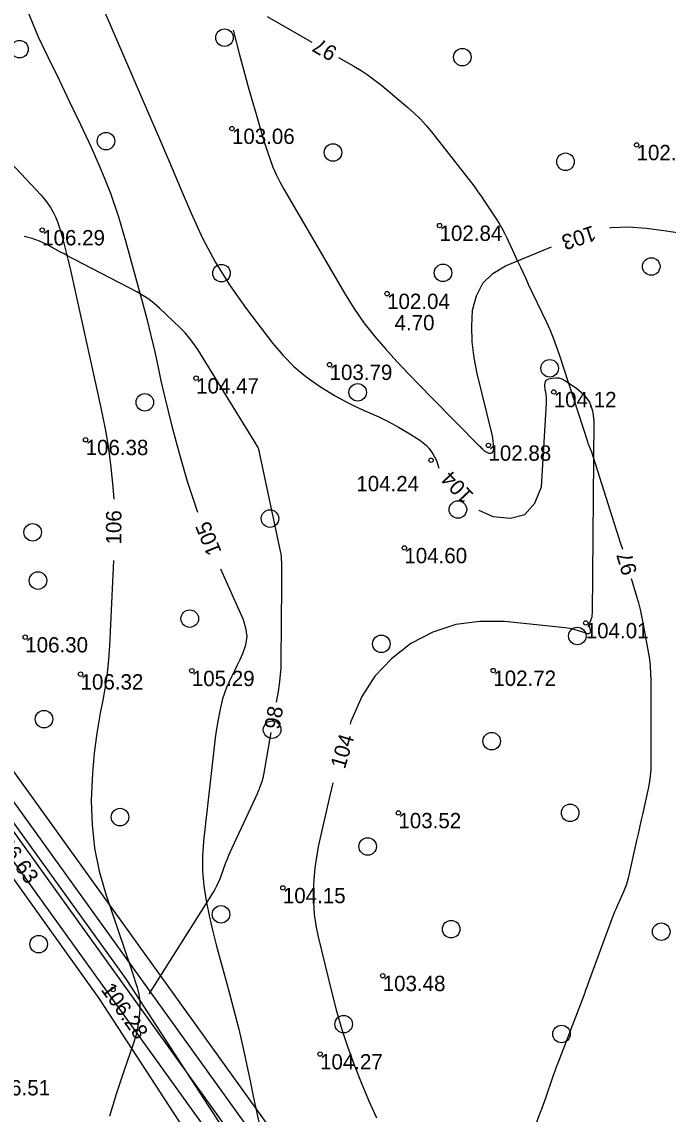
# Model space of a CAD drawing. Extents: x 639774 to 640614, y 6572726 to 6573404.
# Drawn here: x 640029.8 to 640088.7, y 6572814.1 to 6572913.8 of the extents above; entities that cross this region are included whole.
import ezdxf

# ---------------------------------------------------------------- set-up
doc = ezdxf.new("R2010")
doc.units = 0
for name, color, linetype in [('Default', 7, 'Continuous'), ('HALJASTUS', 7, 'Continuous'), ('HORISONTAAL', 7, 'Continuous'), ('KORGUS', 7, 'Continuous'), ('PIIR_ME', 7, 'Continuous'), ('PIIR_TM', 7, 'Continuous'), ('PLOKK', 7, 'Continuous'), ('TEE', 7, 'Continuous')]:
    doc.layers.add(name, color=color, linetype=linetype)

# ---------------------------------------------------------------- blocks, each defined once
blk = doc.blocks.new('METS')
at = {"layer": 'Default'}
blk.add_circle((0, 0), 0.8, dxfattribs=at)

msp = doc.modelspace()

# ---------------------------------------------------------------- linework, layer by layer
at = {"layer": 'HORISONTAAL'}
for points in [[(640030.015, 6572915.514), (640031.274, 6572912.49), (640032.155, 6572910.662), (640033.145, 6572908.599), (640034.131, 6572906.534), (640035.112, 6572904.467), (640036.089, 6572902.399), (640037.008, 6572900.308), (640037.852, 6572898.189), (640038.585, 6572896.03), (640039.244, 6572893.844), (640040.847, 6572887.971), (640041.208, 6572886.6), (640041.551, 6572885.224), (640041.868, 6572883.841), (640042.167, 6572882.455), (640042.464, 6572881.068), (640042.777, 6572879.685), (640043.114, 6572878.307), (640043.466, 6572876.933), (640044.116, 6572874.48), (640044.867, 6572871.905), (640045.699, 6572869.358), (640045.801, 6572869.09)], [(640037.382, 6572914.628), (640041.244, 6572905.701), (640042.246, 6572903.373), (640043.241, 6572901.043), (640044.228, 6572898.709), (640045.208, 6572896.373), (640046.27, 6572894.084), (640047.444, 6572891.86), (640048.787, 6572889.734), (640050.242, 6572887.673), (640052.686, 6572884.481), (640053.61, 6572883.397), (640054.6, 6572882.385), (640055.69, 6572881.48), (640056.846, 6572880.647), (640057.42, 6572880.278), (640058.353, 6572879.711), (640059.305, 6572879.179), (640060.283, 6572878.699), (640061.28, 6572878.252), (640061.421, 6572878.194), (640062.348, 6572877.78), (640063.26, 6572877.335), (640064.147, 6572876.844), (640065.019, 6572876.322), (640066.088, 6572875.645), (640066.395, 6572875.42), (640066.679, 6572875.173), (640066.928, 6572874.891), (640067.155, 6572874.586), (640067.313, 6572874.34), (640067.433, 6572874.135), (640067.54, 6572873.925), (640067.63, 6572873.706), (640067.706, 6572873.482), (640067.815, 6572873.113)], [(640052.154, 6572914.337), (640056.227, 6572911.994)], [(640049.061, 6572913.088), (640049.642, 6572910.844), (640050.001, 6572909.48), (640050.369, 6572908.119), (640050.749, 6572906.76), (640051.138, 6572905.404), (640051.508, 6572904.136), (640051.723, 6572903.417), (640051.946, 6572902.702), (640052.179, 6572901.989), (640052.421, 6572901.28), (640052.687, 6572900.581), (640052.98, 6572899.894), (640053.312, 6572899.225), (640053.67, 6572898.568), (640059.295, 6572888.924), (640060.114, 6572887.619), (640060.986, 6572886.354), (640061.937, 6572885.147), (640062.942, 6572883.979), (640063.993, 6572882.847), (640065.052, 6572881.722), (640066.123, 6572880.609), (640067.203, 6572879.504), (640071.507, 6572875.144), (640071.581, 6572875.068), (640071.654, 6572874.991), (640071.725, 6572874.914), (640071.796, 6572874.835), (640071.87, 6572874.762), (640071.949, 6572874.695), (640072.036, 6572874.639), (640072.128, 6572874.59), (640072.383, 6572874.475), (640072.549, 6572874.463), (640072.684, 6572874.499), (640072.771, 6572874.608), (640072.826, 6572874.765), (640072.824, 6572874.944), (640072.81, 6572875.252), (640072.783, 6572875.558), (640072.734, 6572875.861), (640072.671, 6572876.162), (640071.302, 6572881.745), (640071.027, 6572883.179), (640070.849, 6572884.621), (640070.817, 6572886.073), (640070.883, 6572887.532), (640071.24, 6572888.836), (640071.822, 6572889.973), (640072.742, 6572890.859), (640073.888, 6572891.578), (640078.082, 6572893.297)], [(640058.654, 6572910.599), (640060.053, 6572909.794), (640060.719, 6572909.392), (640061.366, 6572908.962), (640061.993, 6572908.504), (640062.602, 6572908.018), (640064.996, 6572906.02), (640065.58, 6572905.506), (640066.134, 6572904.963), (640066.658, 6572904.392), (640067.153, 6572903.792), (640070.79, 6572899.135), (640071.093, 6572898.739), (640071.389, 6572898.337), (640071.676, 6572897.93), (640071.956, 6572897.517), (640073.06, 6572895.853), (640073.327, 6572895.432), (640073.578, 6572895.002), (640073.812, 6572894.563), (640074.029, 6572894.114), (640075.027, 6572891.95), (640075.263, 6572891.439), (640075.501, 6572890.928), (640075.74, 6572890.418), (640075.981, 6572889.908), (640077.595, 6572886.497), (640077.932, 6572885.754), (640078.245, 6572885.002), (640078.534, 6572884.239), (640078.798, 6572883.467), (640081.37, 6572875.547), (640081.387, 6572875.493), (640081.406, 6572875.44), (640081.425, 6572875.388), (640081.445, 6572875.335), (640081.539, 6572875.091), (640081.553, 6572875.056), (640081.567, 6572875.021), (640081.581, 6572874.986), (640081.595, 6572874.951), (640081.654, 6572874.812), (640081.668, 6572874.777), (640081.681, 6572874.742), (640081.694, 6572874.706), (640081.706, 6572874.671), (640084.397, 6572866.215), (640084.562, 6572865.695)], [(640021.017, 6572909.223), (640031.499, 6572898.042), (640031.816, 6572897.675), (640032.112, 6572897.292), (640032.376, 6572896.887), (640032.619, 6572896.466), (640032.831, 6572896.028), (640033.024, 6572895.582), (640033.187, 6572895.125), (640033.33, 6572894.66), (640033.474, 6572894.135), (640033.669, 6572893.4), (640033.857, 6572892.663), (640034.035, 6572891.924), (640034.205, 6572891.183), (640036.963, 6572878.75), (640037.177, 6572877.727), (640037.373, 6572876.701), (640037.544, 6572875.67), (640037.697, 6572874.636), (640037.895, 6572873.17), (640038.085, 6572871.399), (640038.164, 6572870.278)], [(640083.387, 6572895.039), (640083.533, 6572895.069), (640085.122, 6572895.131), (640086.732, 6572895.022), (640088.359, 6572894.785), (640089.988, 6572894.557)], [(640053.011, 6572851.728), (640053.183, 6572852.7), (640053.222, 6572852.931), (640053.256, 6572853.162), (640053.285, 6572853.393), (640053.31, 6572853.626), (640053.399, 6572854.556), (640053.419, 6572854.789), (640053.433, 6572855.021), (640053.442, 6572855.255), (640053.446, 6572855.488), (640053.478, 6572862.426), (640053.479, 6572862.686), (640053.48, 6572862.945), (640053.48, 6572863.205), (640053.481, 6572863.464), (640053.482, 6572864.502), (640053.475, 6572864.761), (640053.455, 6572865.018), (640053.422, 6572865.274), (640053.374, 6572865.528), (640051.419, 6572874.684), (640051.411, 6572874.718), (640051.403, 6572874.752), (640051.393, 6572874.786), (640051.383, 6572874.82), (640051.338, 6572874.958), (640051.327, 6572874.989), (640051.314, 6572875.019), (640051.299, 6572875.049), (640051.283, 6572875.077), (640051.196, 6572875.219), (640051.143, 6572875.304), (640045.824, 6572883.921), (640045.468, 6572884.458), (640045.081, 6572884.969), (640044.661, 6572885.454), (640044.21, 6572885.913), (640042.34, 6572887.696), (640041.859, 6572888.123), (640041.352, 6572888.514), (640040.818, 6572888.868), (640040.259, 6572889.185), (640034.589, 6572892.143), (640034.268, 6572892.312), (640033.949, 6572892.481), (640033.63, 6572892.652), (640033.311, 6572892.825), (640032.04, 6572893.517), (640031.718, 6572893.681), (640031.389, 6572893.824), (640031.051, 6572893.948), (640030.706, 6572894.052), (640029.994, 6572894.245)], [(640071.466, 6572869.263), (640072.744, 6572868.687), (640074.351, 6572868.542), (640075.675, 6572868.865), (640076.574, 6572869.889), (640077.19, 6572871.38), (640077.636, 6572879.027), (640077.641, 6572879.283), (640077.634, 6572879.538), (640077.608, 6572879.791), (640077.57, 6572880.044), (640077.532, 6572880.238), (640077.51, 6572880.393), (640077.496, 6572880.549), (640077.495, 6572880.705), (640077.504, 6572880.862), (640077.545, 6572880.996), (640077.611, 6572881.109), (640077.714, 6572881.188), (640077.842, 6572881.247), (640078.152, 6572881.318), (640078.454, 6572881.349), (640078.747, 6572881.334), (640079.028, 6572881.248), (640079.301, 6572881.115), (640080.38, 6572880.412), (640081.044, 6572879.813), (640081.556, 6572879.132), (640081.84, 6572878.328), (640081.971, 6572877.443), (640081.799, 6572859.864), (640081.787, 6572859.685), (640081.76, 6572859.51), (640081.712, 6572859.339), (640081.65, 6572859.17), (640081.524, 6572858.884), (640081.516, 6572858.861), (640081.511, 6572858.838), (640081.51, 6572858.814), (640081.513, 6572858.79), (640081.53, 6572858.693), (640081.535, 6572858.669), (640081.54, 6572858.645), (640081.546, 6572858.621), (640081.552, 6572858.597), (640081.65, 6572858.24), (640081.634, 6572858.115), (640081.588, 6572858.024), (640081.493, 6572857.985), (640081.367, 6572857.98), (640080.967, 6572858.128), (640080.566, 6572858.259), (640080.161, 6572858.37), (640079.748, 6572858.451), (640079.331, 6572858.511), (640073.798, 6572859.106), (640071.544, 6572859.115), (640069.357, 6572858.833), (640067.273, 6572858.116), (640065.256, 6572857.107), (640063.493, 6572855.706), (640061.969, 6572854.118), (640060.802, 6572852.252), (640059.875, 6572850.199), (640059.799, 6572849.97), (640059.727, 6572849.743)], [(640038.135, 6572864.682), (640037.759, 6572856.873), (640037.671, 6572855.623), (640037.547, 6572854.378), (640037.368, 6572853.139), (640037.152, 6572851.905), (640036.921, 6572850.736), (640036.61, 6572848.915), (640036.364, 6572847.087), (640036.213, 6572845.249), (640036.126, 6572843.404), (640036.112, 6572842.728), (640036.18, 6572840.557), (640036.398, 6572838.409), (640036.839, 6572836.296), (640037.429, 6572834.206), (640039.678, 6572827.585), (640039.837, 6572827.111), (640039.992, 6572826.636), (640040.143, 6572826.159), (640040.291, 6572825.681), (640040.409, 6572825.2), (640040.493, 6572824.714), (640040.526, 6572824.222), (640040.523, 6572823.726), (640040.5, 6572823.328), (640040.431, 6572822.635), (640040.324, 6572821.949), (640040.162, 6572821.275), (640039.962, 6572820.608), (640039.043, 6572817.949), (640038.39, 6572815.948), (640037.784, 6572813.934)], [(640047.902, 6572863.9), (640049.961, 6572859.295), (640050.192, 6572858.508), (640050.285, 6572857.723), (640050.17, 6572856.94), (640049.916, 6572856.16), (640049.65, 6572855.608), (640049.407, 6572855.105), (640049.164, 6572854.603), (640048.921, 6572854.101), (640048.677, 6572853.6), (640048.453, 6572853.091), (640048.254, 6572852.574), (640048.092, 6572852.044), (640047.957, 6572851.506), (640047.841, 6572850.961), (640047.679, 6572850.141), (640047.533, 6572849.318), (640047.412, 6572848.492), (640047.308, 6572847.663), (640046.356, 6572839.05), (640046.269, 6572837.684), (640046.264, 6572836.321), (640046.385, 6572834.963), (640046.588, 6572833.609), (640046.871, 6572832.261), (640047.174, 6572830.918), (640047.507, 6572829.582), (640047.861, 6572828.251), (640048.599, 6572825.597), (640049.094, 6572823.743), (640049.563, 6572821.882), (640049.993, 6572820.012), (640050.397, 6572818.136), (640050.594, 6572817.177), (640050.883, 6572815.776), (640051.177, 6572814.377), (640051.476, 6572812.978)], [(640085.375, 6572863.015), (640085.851, 6572861.417), (640086.022, 6572860.815), (640086.176, 6572860.208), (640086.313, 6572859.598), (640086.434, 6572858.983), (640086.92, 6572856.32), (640087.023, 6572855.669), (640087.098, 6572855.016), (640087.142, 6572854.359), (640087.157, 6572853.701), (640087.157, 6572850.331), (640087.157, 6572849.8), (640087.157, 6572849.269), (640087.158, 6572848.738), (640087.16, 6572848.207), (640087.165, 6572846.083), (640087.152, 6572845.553), (640087.11, 6572845.027), (640087.039, 6572844.504), (640086.94, 6572843.984), (640086.388, 6572841.478), (640086.258, 6572840.888), (640086.127, 6572840.297), (640085.996, 6572839.707), (640085.864, 6572839.117), (640085.093, 6572835.673), (640085.012, 6572835.35), (640084.914, 6572835.032), (640084.8, 6572834.719), (640084.67, 6572834.412), (640084.116, 6572833.195), (640083.98, 6572832.89), (640083.85, 6572832.582), (640083.725, 6572832.272), (640083.607, 6572831.96), (640081.472, 6572826.189), (640081.438, 6572826.098), (640081.405, 6572826.007), (640081.373, 6572825.916), (640081.34, 6572825.825), (640081.171, 6572825.34), (640081.16, 6572825.308), (640081.149, 6572825.277), (640081.138, 6572825.245), (640081.127, 6572825.213), (640081.084, 6572825.085), (640081.073, 6572825.053), (640081.062, 6572825.021), (640081.05, 6572824.99), (640081.038, 6572824.958), (640078.668, 6572818.789), (640078.527, 6572818.416), (640078.389, 6572818.041), (640078.254, 6572817.665), (640078.123, 6572817.288), (640077.605, 6572815.777), (640077.474, 6572815.399), (640077.339, 6572815.023), (640077.201, 6572814.649), (640077.06, 6572814.275), (640076.138, 6572811.869)], [(640041.353, 6572825.123), (640041.392, 6572825.131), (640041.398, 6572825.133), (640041.403, 6572825.136), (640041.408, 6572825.14), (640041.411, 6572825.145), (640047.249, 6572834.401), (640047.436, 6572834.715), (640047.606, 6572835.038), (640047.758, 6572835.37), (640047.893, 6572835.71), (640048.397, 6572837.087), (640048.527, 6572837.43), (640048.664, 6572837.77), (640048.808, 6572838.107), (640048.959, 6572838.441), (640051.296, 6572843.473), (640051.349, 6572843.59), (640051.399, 6572843.708), (640051.447, 6572843.827), (640051.492, 6572843.947), (640051.724, 6572844.587), (640051.738, 6572844.63), (640051.751, 6572844.672), (640051.762, 6572844.715), (640051.772, 6572844.759), (640051.807, 6572844.934), (640051.815, 6572844.977), (640051.824, 6572845.021), (640051.832, 6572845.065), (640051.84, 6572845.109), (640052.523, 6572848.971)], [(640058.161, 6572844.367), (640057.898, 6572843.34), (640057.374, 6572841.1), (640056.845, 6572838.668), (640056.652, 6572837.631), (640056.5, 6572836.589), (640056.409, 6572835.54), (640056.359, 6572834.487), (640056.381, 6572833.434), (640056.455, 6572832.387), (640056.609, 6572831.349), (640056.816, 6572830.316), (640058.013, 6572825.339), (640058.456, 6572823.642), (640058.941, 6572821.958), (640059.489, 6572820.293), (640060.081, 6572818.642), (640060.727, 6572817.01), (640061.403, 6572815.392), (640062.126, 6572813.794)]]:
    msp.add_lwpolyline(points, dxfattribs=at)
at = {"layer": 'KORGUS'}
for centre in [(640048.943, 6572904.095), (640085.855, 6572902.61), (640031.63, 6572894.837), (640067.881, 6572895.248), (640063.096, 6572889.029), (640057.85, 6572882.549), (640045.673, 6572881.315), (640078.302, 6572880.062), (640035.592, 6572875.688), (640072.344, 6572875.177), (640067.108, 6572873.823), (640064.671, 6572865.818), (640081.221, 6572858.967), (640030.085, 6572857.673), (640045.282, 6572854.604), (640072.786, 6572854.624), (640035.131, 6572854.293), (640064.129, 6572841.625), (640053.587, 6572834.784), (640062.695, 6572826.759), (640038.1, 6572825.505), (640056.977, 6572819.608)]:
    msp.add_circle(centre, 0.2, dxfattribs=at)
at = {"layer": 'PIIR_ME'}
msp.add_lwpolyline([(639893.73, 6573204.14), (640055.1, 6573314.87), (640193.31, 6573223.34), (640217.79, 6573211.76), (640385.13, 6572973.09), (640083.9, 6572763.56), (639864.27, 6573069.26), (639874.53, 6573098.72), (639893.73, 6573204.14)], dxfattribs=at)
msp.add_lwpolyline([(639895.185, 6573203.198), (640055.116, 6573312.94), (640192.522, 6573221.943), (640216.723, 6573210.495), (640382.898, 6572973.486), (640084.28, 6572765.773), (639866.054, 6573069.519), (639876.082, 6573098.311)], close=True, dxfattribs=at)
at = {"layer": 'PIIR_TM'}
msp.add_lwpolyline([(639892.275, 6573205.082), (640055.084, 6573316.8), (640194.098, 6573224.737), (640218.857, 6573213.025), (640387.362, 6572972.694), (640083.52, 6572761.347), (639862.486, 6573069.001), (639872.978, 6573099.129)], close=True, dxfattribs=at)
at = {"layer": 'PLOKK'}
msp.add_lwpolyline([(639896.639, 6573202.255), (640055.132, 6573311.011), (640191.734, 6573220.545), (640215.656, 6573209.229), (640380.666, 6572973.883), (640084.66, 6572767.987), (639867.839, 6573069.777), (639877.634, 6573097.902)], close=True, dxfattribs=at)
at = {"layer": 'TEE'}
for points in [[(639952.289, 6572947.106), (639966.662, 6572926.403), (639977.004, 6572911.899), (639991.327, 6572891.888), (639991.348, 6572891.848), (639991.378, 6572891.817), (639991.398, 6572891.777), (639992.351, 6572890.142), (639999.743, 6572880.954), (639999.743, 6572880.944), (639999.753, 6572880.934), (640010.516, 6572867.092), (640010.536, 6572867.062), (640010.556, 6572867.042), (640010.566, 6572867.022), (640021.83, 6572850.582), (640028.872, 6572840.932), (640028.872, 6572840.922), (640039.314, 6572826.378), (640039.334, 6572826.358), (640039.344, 6572826.338), (640039.354, 6572826.318), (640048.712, 6572811.914)], [(640046.225, 6572810.249), (640036.856, 6572824.663), (640026.444, 6572839.167), (640019.393, 6572848.837), (640019.383, 6572848.847), (640019.373, 6572848.857), (640019.373, 6572848.867), (640008.119, 6572865.287), (639997.396, 6572879.079), (639989.943, 6572888.347), (639989.903, 6572888.407), (639989.863, 6572888.467), (639989.823, 6572888.527), (639988.84, 6572890.192), (639974.556, 6572910.153), (639964.215, 6572924.667), (639964.215, 6572924.677), (639964.205, 6572924.688), (639949.831, 6572945.391)]]:
    msp.add_lwpolyline(points, dxfattribs=at)

# ---------------------------------------------------------------- block references
at = {"layer": 'HALJASTUS'}
for p in [(640048.262, 6572912.398), (640029.559, 6572911.352), (640069.957, 6572910.625), (640037.445, 6572902.957), (640058.163, 6572901.914), (640079.37, 6572901.071), (640047.99, 6572890.899), (640068.2, 6572890.927), (640087.196, 6572891.509), (640077.922, 6572882.219), (640060.414, 6572880.019), (640040.991, 6572879.108), (640069.557, 6572869.322), (640052.407, 6572868.497), (640030.757, 6572867.246), (640031.25, 6572862.837), (640045.093, 6572859.367), (640080.448, 6572857.779), (640062.567, 6572857.062), (640031.8, 6572850.184), (640052.605, 6572849.233), (640072.634, 6572848.174), (640038.734, 6572841.246), (640079.796, 6572841.629), (640061.328, 6572838.566), (640047.946, 6572832.368), (640068.94, 6572831.012), (640088.108, 6572830.79), (640031.31, 6572829.644), (640059.14, 6572822.346), (640079.009, 6572821.445)]:
    msp.add_blockref('METS', p, dxfattribs=at)

# ---------------------------------------------------------------- texts
at = {"layer": 'HORISONTAAL'}
for s, rotation, p in [('97', 150.09913, (640058.664, 6572911.401)), ('103', 198.17245, (640081.862, 6572895.275)), ('104', 133.47404, (640071.074, 6572870.694)), ('106', 89.69965, (640038.843, 6572866.132)), ('105', 112.04576, (640048.02, 6572865.475)), ('97', 106.88858, (640085.931, 6572863.593)), ('98', 79.96293, (640053.272, 6572849.185)), ('104', 73.75804, (640059.24, 6572845.568))]:
    msp.add_text(s, height=1.4, rotation=rotation, dxfattribs=at).set_placement(p)
at = {"layer": 'KORGUS'}
for s, p in [('103.06', (640048.943, 6572902.695)), ('102.65', (640085.855, 6572901.21)), ('106.29', (640031.63, 6572893.437)), ('102.84', (640067.881, 6572893.848)), ('102.04', (640063.096, 6572887.629)), ('4.70', (640063.778, 6572885.684)), ('103.79', (640057.85, 6572881.149)), ('104.47', (640045.673, 6572879.915)), ('104.12', (640078.302, 6572878.662)), ('106.38', (640035.592, 6572874.288)), ('102.88', (640072.344, 6572873.777)), ('104.24', (640060.287, 6572870.988)), ('104.60', (640064.671, 6572864.418)), ('104.01', (640081.221, 6572857.567)), ('106.30', (640030.085, 6572856.273)), ('105.29', (640045.282, 6572853.204)), ('102.72', (640072.786, 6572853.224)), ('106.32', (640035.131, 6572852.893)), ('103.52', (640064.129, 6572840.225)), ('104.15', (640053.587, 6572833.384)), ('103.48', (640062.695, 6572825.359)), ('104.27', (640056.977, 6572818.208)), ('106.51', (640026.625, 6572815.84))]:
    msp.add_text(s, height=1.4, dxfattribs=at).set_placement(p)
for s, rotation, p in [('106.63', 305.12012, (640026.966, 6572839.703)), ('106.28', 305.38511, (640036.936, 6572825.493))]:
    msp.add_text(s, height=1.4, rotation=rotation, dxfattribs=at).set_placement(p)

doc.saveas('drawing.dxf')
